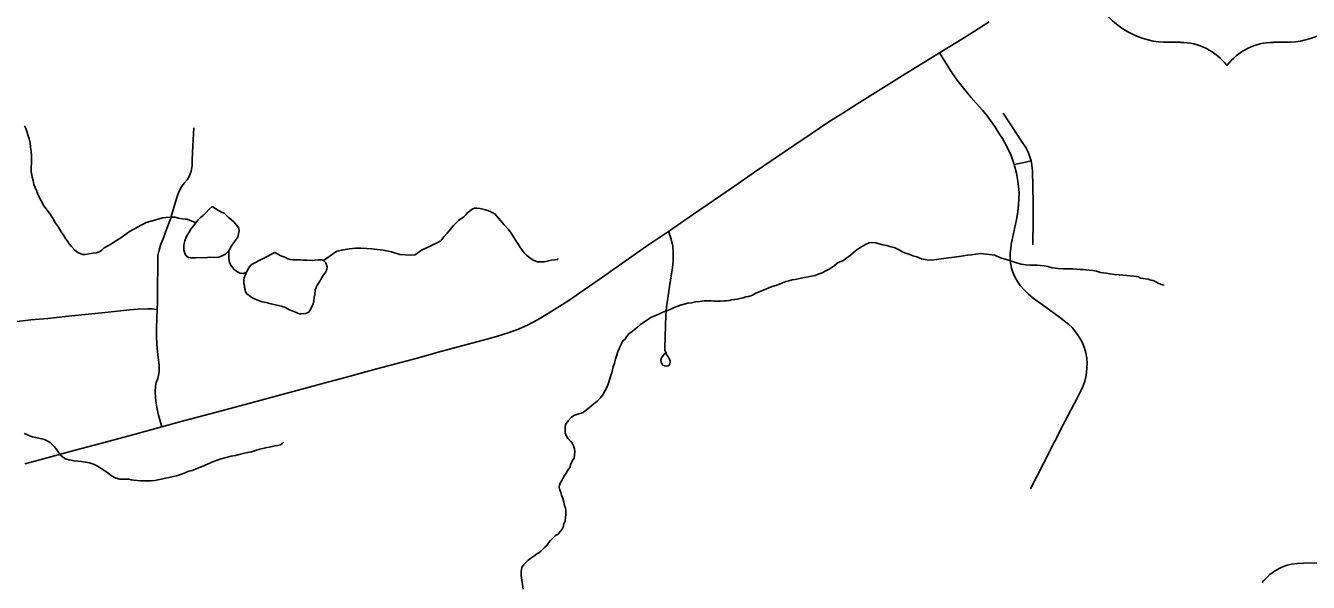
# Model space of a CAD drawing. Extents: x 103424 to 290657, y 38711 to 110967.
# Drawn here: x 120775 to 127210, y 99204 to 101996 of the extents above; entities that cross this region are included whole.
import ezdxf

# ---------------------------------------------------------------- set-up
doc = ezdxf.new("R2010")
doc.units = 0
for name, color, linetype in [('GM_X_Minor_Lake', 7, 'Continuous'), ('GM_X_Minor_River', 7, 'Continuous'), ('GM_X_Township_Road', 7, 'Continuous'), ('GM_X_US_Route', 7, 'Continuous'), ('GM_X_US_Shield', 7, 'Continuous')]:
    doc.layers.add(name, color=color, linetype=linetype)

msp = doc.modelspace()

# ---------------------------------------------------------------- linework, layer by layer
at = {"layer": 'GM_X_Minor_Lake'}
for points in [[(121710, 101089.4), (121696.1, 101075.1), (121678.1, 101056.7), (121666.1, 101044.5), (121652.1, 101034.2), (121640.1, 101022), (121628.2, 101007.7), (121616.2, 100991.5), (121604.3, 100975.2), (121594.4, 100960.9), (121586.5, 100946.7), (121580.6, 100934.5), (121572.7, 100916.3), (121570.8, 100904.2), (121568.9, 100894), (121569, 100883.9), (121569.2, 100871.8), (121573.4, 100853.7), (121579.6, 100841.6), (121591.8, 100833.7), (121601.9, 100831.7), (121612.1, 100831.8), (121626.2, 100832), (121687.7, 100832.7)], [(121687.7, 100832.7), (121698.9, 100834.7), (121715, 100832.9), (121743.3, 100835.2), (121757.4, 100839.3), (121777.5, 100849.7), (121793.4, 100866), (121801.3, 100880.2), (121811.2, 100896.4), (121821.2, 100910.7), (121831.1, 100924.9), (121839.1, 100935.1), (121842.9, 100951.3), (121846.8, 100967.5), (121844.6, 100979.6), (121832.3, 100995.6), (121820, 101011.7), (121809.8, 101019.7), (121791.5, 101035.6), (121781.2, 101045.6), (121771, 101055.6), (121760.9, 101059.6), (121742.6, 101069.5), (121710, 101089.4)], [(122057.9, 100589.1), (122065.3, 100585.9), (122075.4, 100584), (122095.8, 100572), (122128.3, 100558.2), (122138.4, 100554.3), (122148.5, 100550.3), (122158.6, 100550.4), (122178.8, 100552.7), (122194.9, 100558.9), (122204.8, 100575.1), (122210.7, 100587.3), (122216.6, 100601.5), (122220.5, 100615.7), (122222.3, 100631.9), (122226.2, 100648.1), (122227.9, 100670.3), (122231.8, 100682.5), (122237.8, 100694.6), (122247.7, 100708.9), (122253.6, 100719), (122261.5, 100733.3), (122271.5, 100747.5), (122281.4, 100761.7), (122285.3, 100773.9), (122287.2, 100784), (122285, 100796.1), (122280.9, 100806.2), (122268.6, 100818.2), (122258.5, 100822.1), (122242.3, 100821.9), (122226.2, 100819.8), (122212.1, 100817.6), (122187.8, 100819.4), (122177.7, 100819.3), (122167.6, 100819.2), (122153.5, 100821.1), (122143.4, 100821), (122131.2, 100820.8), (122115.1, 100820.7), (122103, 100822.6), (122090.8, 100826.5), (122078.6, 100832.4), (122064.4, 100838.4), (122054.3, 100842.3), (122044.1, 100848.3), (122025.8, 100858.2), (121911.3, 100800.5)], [(121911.3, 100800.5), (121905.3, 100794.4), (121893.4, 100780.1), (121887.5, 100767.9), (121881.5, 100757.8), (121877.6, 100745.6), (121871.7, 100733.4), (121869.9, 100719.3), (121870.1, 100703.1), (121872.2, 100693), (121872.3, 100682.9), (121876.5, 100670.9), (121878.6, 100660.8), (121884.8, 100650.7), (121897, 100642.8), (121909.3, 100632.8), (121925.5, 100624.9), (121943.8, 100617), (121962, 100611.1), (121972.1, 100609.2), (121982.3, 100607.3), (121992.4, 100603.3), (122004.5, 100601.4), (122057.9, 100589.1)]]:
    msp.add_lwpolyline(points, dxfattribs=at)
at = {"layer": 'GM_X_Minor_River'}
for points in [[(120768.2, 101494.1), (120776.4, 101480), (120793.2, 101427.7), (120797.4, 101407.5), (120799.7, 101387.4), (120801.9, 101367.2), (120804.2, 101345), (120804.5, 101318.7), (120804.7, 101302.6), (120802.8, 101290.4), (120803, 101274.3), (120803.2, 101262.1), (120805.3, 101250.1), (120807.5, 101235.9), (120811.7, 101219.8), (120816, 101199.7), (120822.3, 101183.6), (120828.5, 101169.5), (120834.7, 101153.4), (120843, 101135.3), (120853.3, 101117.2), (120865.7, 101093.1), (120882.1, 101071), (120898.6, 101049), (120912.9, 101026.9), (120925.3, 101004.8), (120939.7, 100984.7), (120952.1, 100962.7), (120964.4, 100944.6), (120974.7, 100928.5), (120985, 100914.5), (120993.2, 100902.5), (121005.4, 100888.4), (121021.8, 100870.4), (121036.1, 100858.4), (121048.3, 100852.5), (121060.5, 100848.6), (121074.6, 100848.7), (121092.8, 100850.9), (121112.9, 100855.2), (121131, 100857.4), (121145.1, 100861.5), (121157.2, 100869.7), (121169.1, 100882), (121197.2, 100896.4), (121225.3, 100914.9), (121257.4, 100935.4), (121295.4, 100964)], [(122268.6, 100818.2), (122336.8, 100865.3), (122367, 100871.7), (122399.2, 100876), (122429.5, 100880.4), (122457.8, 100880.6), (122486.1, 100878.9), (122512.3, 100877.2), (122538.6, 100873.4), (122569, 100869.6), (122609.5, 100861.9), (122652, 100848.2), (122706.6, 100844.7), (122726.8, 100847), (122740.8, 100855.2), (122750.8, 100863.4), (122764.9, 100871.6), (122783, 100879.8), (122805.1, 100890.2), (122825.1, 100900.5), (122843.2, 100908.7), (122857.3, 100916.9), (122873.2, 100937.3), (122889.1, 100955.6), (122907.1, 100976), (122921, 100994.3), (122935, 101006.6), (122947, 101018.8), (122959, 101027), (122971, 101035.2), (122981, 101045.4), (122990.9, 101057.7), (123005, 101067.9), (123015, 101076.1), (123027, 101080.2), (123039.1, 101080.3), (123055.3, 101078.5), (123075.6, 101074.6), (123093.8, 101068.8), (123112.1, 101060.9), (123128.3, 101053), (123175.5, 100996.9), (123197.9, 100972.9), (123210.3, 100954.8), (123222.6, 100936.7), (123232.9, 100920.7), (123243.2, 100904.6), (123253.5, 100886.5), (123265.8, 100870.5), (123276, 100856.5), (123288.3, 100844.5), (123306.6, 100830.5), (123325, 100818.6), (123343.2, 100810.7), (123359.4, 100810.8), (123375.6, 100811), (123391.7, 100815.2), (123411.8, 100819.4), (123427.9, 100821.6), (123440, 100823.7), (123444.1, 100823.8), (123444, 100827.8)], [(121295.4, 100964), (121379.7, 101009.3), (121409.9, 101017.7), (121462.3, 101032.4), (121478.4, 101034.5), (121506.7, 101034.8), (121522.8, 101035), (121541.1, 101031.1), (121559.3, 101027.3), (121575.5, 101025.4), (121585.6, 101025.5), (121628.2, 101007.7)], [(121793.4, 100866), (121793.8, 100829.6), (121798.1, 100807.4), (121804.4, 100795.4), (121812.6, 100783.3), (121822.8, 100771.3), (121837.1, 100761.4), (121851.3, 100755.4), (121865.4, 100753.6), (121881.5, 100757.8)], [(124317, 100620.4), (124331.1, 100622.5), (124345.2, 100624.7), (124357.3, 100626.8), (124375.4, 100631.1), (124387.5, 100635.2), (124401.6, 100637.4), (124413.7, 100641.5), (124425.7, 100645.7), (124437.8, 100653.9), (124459.9, 100662.2), (124480, 100670.5), (124500.1, 100678.8), (124520.2, 100687), (124538.3, 100693.3), (124556.4, 100699.5), (124572.5, 100705.7), (124588.6, 100712), (124604.7, 100716.2), (124620.8, 100720.4), (124634.9, 100722.5), (124651, 100726.7), (124665.1, 100728.9), (124717.5, 100739.5), (124735.6, 100743.7), (124751.7, 100750), (124771.9, 100756.2), (124789.9, 100766.5), (124810, 100776.8), (124832, 100791.2), (124852.1, 100807.5), (124878.2, 100817.9), (124890.2, 100828.1), (124904.2, 100838.3), (124914.2, 100846.5), (124926.2, 100856.7), (124938.2, 100866.9), (124952.2, 100877.2), (124964.3, 100883.4), (124974.3, 100889.5), (124992.4, 100899.8), (125006.4, 100906), (125020.5, 100908.2), (125040.8, 100906.4), (125057, 100902.5), (125075.2, 100896.6), (125095.5, 100892.7), (125115.7, 100886.9), (125131.9, 100883), (125142.1, 100879.1), (125160.4, 100869.2), (125172.6, 100861.2), (125188.8, 100855.3), (125207, 100849.4), (125225.3, 100841.5), (125245.6, 100835.7), (125269.9, 100825.8), (125296.2, 100822), (125320.5, 100820.3), (125344.7, 100822.5), (125368.9, 100826.8), (125407.2, 100831.2), (125433.4, 100835.5), (125457.6, 100837.8), (125479.8, 100842), (125500, 100844.3), (125520.2, 100846.5), (125542.3, 100850.7), (125566.5, 100853), (125637.3, 100845.6), (125665.7, 100831.8), (125706.3, 100820.1), (125740.7, 100808.3), (125769.1, 100800.5), (125793.4, 100796.7), (125813.6, 100794.9), (125831.8, 100795.1), (125850, 100795.2), (125866.1, 100793.4), (125884.3, 100791.5), (125902.6, 100787.7), (125924.9, 100781.8), (125955.2, 100778.1), (125979.5, 100776.3), (126003.7, 100776.6), (126027.9, 100776.8), (126048.1, 100775), (126066.3, 100773.2), (126080.5, 100773.3), (126094.6, 100771.4), (126110.8, 100769.5), (126129, 100767.7), (126147.2, 100763.8), (126167.5, 100758), (126195.8, 100754.2), (126216.1, 100750.4), (126238.3, 100748.6), (126260.6, 100746.8), (126280.8, 100745), (126299, 100743.2), (126317.2, 100741.3)], [(126317.2, 100741.3), (126333.4, 100739.4), (126347.5, 100737.6), (126357.6, 100735.7), (126367.8, 100729.7), (126406.2, 100724), (126420.4, 100720.1), (126432.6, 100718.2), (126442.7, 100712.3), (126461, 100702.3), (126479.3, 100696.5), (126487.4, 100694.5)], [(123398, 99401.2), (123408, 99413.5), (123419.9, 99425.7), (123433.9, 99438), (123446, 99446.2), (123457.9, 99460.4), (123465.9, 99470.6), (123471.8, 99480.8), (123475.7, 99497), (123481.6, 99511.2), (123483.4, 99527.3), (123485.2, 99545.5), (123485, 99561.7), (123482.8, 99575.8), (123478.6, 99589.9), (123474.4, 99606), (123470.2, 99624.2), (123463.9, 99640.3), (123459.7, 99654.4), (123455.5, 99668.5), (123451.3, 99680.5), (123453.2, 99690.7), (123457.1, 99700.8), (123465, 99715), (123471, 99727.2), (123478.9, 99739.4), (123486.8, 99751.6), (123494.8, 99765.8), (123504.7, 99780), (123510.6, 99796.3), (123518.4, 99814.5), (123526.4, 99826.7), (123530, 99859.1), (123527.8, 99873.2), (123523.6, 99889.3), (123517.4, 99901.4), (123509.2, 99911.4), (123494.9, 99925.4), (123488.7, 99937.4), (123482.5, 99953.6), (123482.3, 99967.7), (123482.2, 99979.8), (123484, 99996), (123495.9, 100014.3), (123513.9, 100032.6), (123525.9, 100040.8), (123540, 100045), (123572.2, 100055.4), (123582.2, 100063.6), (123596.2, 100073.9), (123626.2, 100098.4), (123642.2, 100112.7), (123658.2, 100129), (123672.1, 100147.3), (123682, 100165.6), (123691.9, 100183.9), (123699.7, 100202.2), (123711.4, 100240.6), (123715.3, 100254.8), (123719.2, 100269), (123723, 100285.2), (123728.9, 100303.5), (123734.7, 100323.7), (123740.5, 100344), (123746.4, 100362.2), (123754.2, 100380.5), (123762.1, 100396.7), (123770, 100412.9), (123782, 100423.2), (123789.9, 100435.4), (123801.9, 100449.6), (123817.9, 100461.9), (123829.9, 100472.1), (123843.9, 100484.4), (123859.9, 100496.7), (123912, 100531.5), (123926.1, 100539.7), (123948.2, 100548), (123964.3, 100556.3), (123980.3, 100562.5), (123994.4, 100566.7), (124008.5, 100572.9), (124024.6, 100581.1), (124042.7, 100587.4), (124060.8, 100593.6), (124078.9, 100599.8), (124097, 100604.1), (124115.1, 100606.3), (124135.3, 100610.5), (124159.5, 100612.8), (124179.7, 100615), (124197.9, 100615.2), (124214, 100615.3), (124228.2, 100613.4), (124240.3, 100613.6), (124250.4, 100613.7), (124260.5, 100613.8), (124278.6, 100616), (124288.7, 100616.1), (124304.9, 100618.2), (124317, 100620.4)], [(120767.9, 99950.8), (120778.1, 99946.9), (120794.3, 99939), (120808.5, 99933), (120855.1, 99923.4), (120869.3, 99919.5), (120879.4, 99915.6), (120897.7, 99905.6), (120907.9, 99895.6), (120918.2, 99885.7), (120926.3, 99875.6), (120934.6, 99863.6), (120940.7, 99853.5), (120949, 99841.5), (120959.2, 99833.5), (120975.4, 99823.6), (120991.7, 99817.7), (121003.8, 99815.8), (121015.9, 99813.9), (121036.2, 99812.1), (121054.4, 99810.2), (121074.6, 99806.4), (121094.8, 99802.6), (121115.1, 99796.7), (121135.4, 99786.8), (121153.7, 99774.9), (121172.1, 99762.9), (121186.3, 99753), (121196.5, 99745), (121216.9, 99731), (121229, 99727.1), (121247.3, 99721.3), (121265.5, 99721.4), (121281.6, 99721.6), (121291.7, 99721.7), (121303.9, 99717.8), (121318, 99715.9), (121334.2, 99714), (121350.4, 99712.2), (121368.6, 99712.3), (121386.7, 99712.5), (121404.9, 99712.7), (121423.1, 99714.9)], [(121423.1, 99714.9), (121477.5, 99725.6), (121493.6, 99729.7), (121515.8, 99734), (121531.9, 99738.2), (121545.9, 99742.4), (121562, 99748.6), (121578.1, 99754.8), (121594.2, 99761.1), (121610.3, 99765.3), (121626.4, 99771.5), (121642.5, 99777.7), (121656.6, 99783.9), (121674.6, 99792.2), (121704.8, 99804.6), (121730.9, 99814.9), (121755.1, 99823.3), (121781.2, 99829.6), (121805.4, 99835.9), (121827.6, 99840.1), (121845.7, 99844.4), (121865.8, 99850.6), (121888, 99854.9), (121908.1, 99859.1), (121928.3, 99865.4), (121950.4, 99871.7), (121978.6, 99878), (121996.7, 99882.2), (122012.9, 99884.4), (122027, 99888.6), (122039.1, 99890.7), (122053.2, 99892.9), (122053.2, 99892.9), (122061.2, 99901), (122069.2, 99907.2)], [(123271.4, 99169.7), (123260.5, 99238.3), (123260.3, 99258.5), (123264.1, 99278.7), (123274, 99292.9), (123284, 99303.1), (123296, 99315.4), (123310, 99325.6), (123320, 99331.8), (123330.1, 99337.9), (123340.1, 99346.1), (123350.1, 99352.3), (123360.1, 99360.5), (123370.1, 99370.7), (123380.1, 99380.9), (123390.1, 99389), (123398, 99401.2)]]:
    msp.add_lwpolyline(points, dxfattribs=at)
at = {"layer": 'GM_X_Township_Road'}
for points in [[(125816.9, 99672.7), (125885.5, 99807), (125937.2, 99908.7), (125988.9, 100010.4), (126050.1, 100127.4), (126070.5, 100168.2), (126080.2, 100189.2), (126088.4, 100212.7), (126094, 100234.1), (126097.6, 100256), (126099.6, 100279.5), (126100.2, 100302), (126098.6, 100329), (126094.4, 100355.1), (126085.9, 100383), (126075.7, 100408), (126064.4, 100428.4), (126051.2, 100449.4), (126037.4, 100467.7), (126025.2, 100482.5), (126008.8, 100497.8), (125962.4, 100533.5), (125893.9, 100584.5), (125830.3, 100629.9), (125807.2, 100648.7), (125784.8, 100670.4), (125764.6, 100692.8), (125751.3, 100712), (125737.5, 100736), (125727.8, 100759), (125721.2, 100779.9), (125717.1, 100798.7), (125715.1, 100817.1), (125714.6, 100837), (125715.1, 100857.4), (125717.1, 100876.8), (125720.2, 100899.2), (125725.8, 100929.3), (125735.5, 100976.8), (125746, 101024.6), (125752.8, 101061.9), (125756.4, 101096.6), (125758.4, 101127.7), (125758.9, 101158.8), (125756.9, 101188.4), (125753.3, 101216), (125745.8, 101255.4), (125734.4, 101299.3), (125718.6, 101345), (125699.8, 101386.3), (125676.1, 101429.3), (125658.1, 101457.5), (125636.9, 101489.6), (125616.1, 101520.4), (125598.4, 101544.1), (125576.3, 101571.4), (125543.3, 101607.9), (125518.7, 101636.3), (125494.2, 101665.8), (125467, 101698.6), (125443.2, 101730.1), (125415.7, 101771.4), (125360.6, 101860.1)], [(125828.4, 100896.4), (125830.2, 101021.3), (125829.3, 101104.8), (125828.4, 101188.3), (125826, 101268.6), (125822.7, 101296.7), (125819.8, 101317.6), (125813.8, 101337.5), (125804.9, 101361.5), (125792.2, 101385), (125774.7, 101411.5), (125713.8, 101503.8), (125680, 101556.3)], [(121457.2, 99983.3), (121441.3, 100042), (121434.4, 100072.6), (121429.4, 100102.2), (121426.5, 100129.9), (121424.5, 100159.5), (121426, 100188.1), (121430.4, 100206.4), (121437.3, 100225.6), (121441.8, 100242.4), (121445.1, 100262.1), (121444.2, 100293.7), (121440.3, 100331.2), (121436.3, 100361.8), (121433.4, 100397.8), (121431.5, 100436.8), (121430.9, 100479.4), (121434.8, 100573), (121435.9, 100609.8), (121436.7, 100667.7), (121437.2, 100808.4), (121438.5, 100843.2), (121443.8, 100870.2), (121451, 100894.5), (121466.1, 100931.4), (121483.8, 100978.7), (121500.1, 101022.1), (121517.8, 101083.9), (121535.1, 101139.7), (121543.8, 101163.1), (121556.3, 101188.2), (121570.2, 101205.9), (121584.9, 101223.2), (121597, 101243.1), (121605.2, 101266.9), (121609.5, 101292.8), (121610.9, 101323.7), (121614.2, 101392.9), (121618.2, 101483.4)], [(125734.4, 101299.3), (125776, 101308.2), (125819.8, 101317.6)], [(123981, 100353.5), (123970.2, 100337.1), (123965.8, 100329.3), (123962.5, 100319.4), (123963.2, 100309), (123967, 100300), (123972.4, 100293.4), (123980.2, 100289.4), (123989.5, 100287.9), (123997.7, 100289.3), (124003.9, 100293.8), (124007.2, 100299), (124009.1, 100306.4), (124008.7, 100314.5), (124005.7, 100323.4), (123999.4, 100333.8), (123990.7, 100347.1), (123986, 100358), (123982.5, 100367.4), (123981.5, 100386.7), (123983.1, 100431.1), (123985.6, 100493), (123987.5, 100541.7), (123990.2, 100585.8), (123996.1, 100629.8), (124005.3, 100687.1), (124019.8, 100783.8), (124023.1, 100812), (124024.3, 100839), (124023.7, 100864.6), (124021.3, 100890.6), (124015, 100918.4), (124008, 100942.2), (124000, 100963.3)], [(120608, 100496.4), (120801.3, 100519.7), (120886.8, 100528), (120972.3, 100536.4), (121072.8, 100546.9), (121173.2, 100557.4), (121295.9, 100570.4), (121337.4, 100573.7), (121387.4, 100576.3), (121409.8, 100575.6), (121434.8, 100573)], [(126978.2, 99202.6), (126987.2, 99213.6), (126996.8, 99223.9), (127006.9, 99233.8), (127017.5, 99243.1), (127028.5, 99251.8), (127040.1, 99259.8), (127052.2, 99267.3), (127064.8, 99273.9), (127077.4, 99279.9), (127090.5, 99285.2), (127104.1, 99289.7), (127126.6, 99294.2), (127155.1, 99297.8), (127186, 99299.5), (127278.7, 99301.4)]]:
    msp.add_lwpolyline(points, dxfattribs=at)
at = {"layer": 'GM_X_US_Route'}
msp.add_lwpolyline([(120770, 99798.2), (120863.9, 99823.4), (121023.1, 99866), (121182.4, 99908.7), (121306.6, 99942), (121457.2, 99983.3), (121567.4, 100013.4), (121699.7, 100048.9), (121832.1, 100084.4), (121974.4, 100122.6), (122116.7, 100160.8), (122259.6, 100199.5), (122402.6, 100238.1), (122530.2, 100272.5), (122657.9, 100306.8), (122745.3, 100330.6), (122832.8, 100354.4), (122970.2, 100391), (123070.2, 100417.7), (123137.2, 100437.3), (123195, 100455.3), (123247.3, 100474.1), (123296.5, 100495.5), (123342.7, 100521.2), (123393.4, 100550.8), (123442.3, 100580.5), (123500.5, 100617.7), (123576.5, 100670.2), (123652.6, 100722.7), (123726.3, 100775), (123799.9, 100827.2), (123889.7, 100889.2), (124000, 100963.3), (124126.4, 101050.7), (124262.4, 101144.2), (124347.2, 101202.6), (124432, 101260.9), (124530.2, 101328.1), (124628.3, 101395.3), (124716.4, 101454.1), (124804.5, 101512.9), (124874.8, 101557.5), (124945.1, 101602), (125065.2, 101677.2), (125185.3, 101752.4), (125272.9, 101806.3), (125360.6, 101860.1), (125493, 101942.4), (125608.8, 102015.3)], dxfattribs=at)
msp.add_lwpolyline([(120770, 99798.2), (120863.9, 99823.4), (121023.1, 99866), (121182.4, 99908.7), (121306.6, 99942), (121457.2, 99983.3), (121567.4, 100013.4), (121699.7, 100048.9), (121832.1, 100084.4), (121974.4, 100122.6), (122116.7, 100160.8), (122259.6, 100199.5), (122402.6, 100238.1), (122530.2, 100272.5), (122657.9, 100306.8), (122745.3, 100330.6), (122832.8, 100354.4), (122970.2, 100391), (123070.2, 100417.7), (123137.2, 100437.3), (123195, 100455.3), (123247.3, 100474.1), (123296.5, 100495.5), (123342.7, 100521.2), (123393.4, 100550.8), (123442.3, 100580.5), (123500.5, 100617.7), (123576.5, 100670.2), (123652.6, 100722.7), (123726.3, 100775), (123799.9, 100827.2), (123889.7, 100889.2), (124000, 100963.3), (124126.4, 101050.7), (124262.4, 101144.2), (124347.2, 101202.6), (124432, 101260.9), (124530.2, 101328.1), (124628.3, 101395.3), (124716.4, 101454.1), (124804.5, 101512.9), (124874.8, 101557.5), (124945.1, 101602), (125065.2, 101677.2), (125185.3, 101752.4), (125272.9, 101806.3), (125360.6, 101860.1), (125493, 101942.4), (125608.8, 102015.3)], dxfattribs=at)
at = {"layer": 'GM_X_US_Shield'}
for p, q in [((126510, 101912.5), (126568.4, 101912.5)), ((127035.4, 101912.5), (127093.7, 101912.5))]:
    msp.add_line(p, q, dxfattribs=at)
for centre, radius, start, end in [((126505.5, 102321), 408.6, 154.83192, 270.63826), ((127098.3, 102321), 408.6, 269.36174, 25.16808), ((126568.4, 101620.6), 291.8, 36.8699, 90), ((127035.4, 101620.6), 291.8, 90, 143.1301)]:
    msp.add_arc(centre, radius, start, end, dxfattribs=at)

doc.saveas('drawing.dxf')
